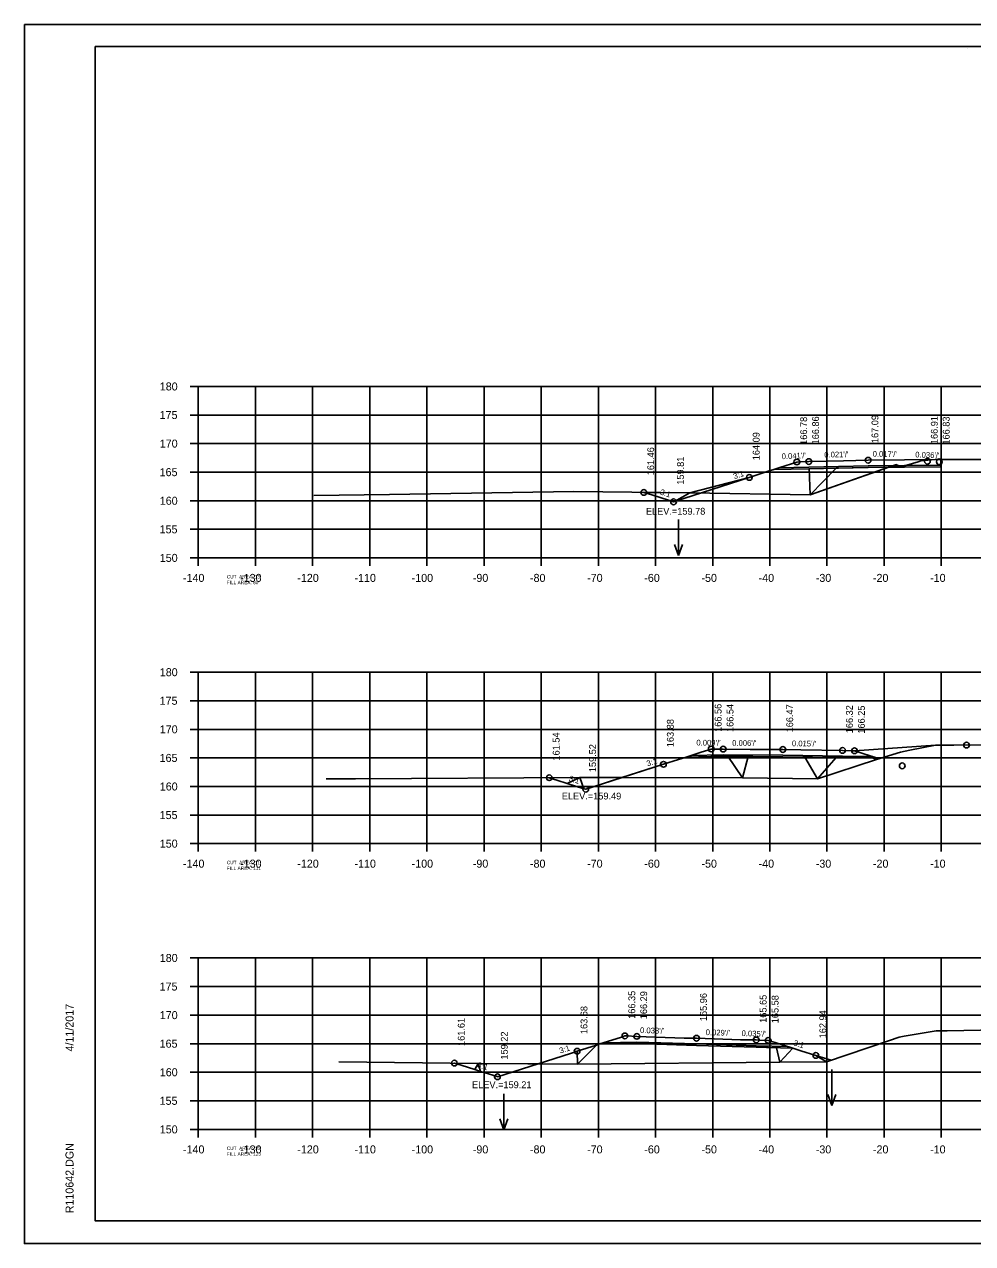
# Model space of a CAD drawing. Extents: x 1368503 to 1373085, y 379840 to 381833.
# Drawn here: x 1368502.7 to 1368668.5, y 381192.7 to 381406.1 of the extents above; entities that cross this region are included whole.
import ezdxf

# ---------------------------------------------------------------- set-up
doc = ezdxf.new("R2010")
doc.units = 0
for name, color, linetype in [('S_BRIDGE', 7, 'Continuous'), ('S_EDGE_PAVEMENT', 7, 'Continuous'), ('S_GRAVEL_ROAD', 7, 'Continuous'), ('S_MISC_BOUNDARY', 7, 'Continuous'), ('S_OBSCURES', 7, 'Continuous'), ('S_PHOTO_CENTERS', 7, 'Continuous'), ('S_PHOTO_NOTES', 7, 'Continuous'), ('S_RDW_PT_SYM', 7, 'Continuous'), ('S_SHOULDER', 7, 'Continuous'), ('S_STREAM_ANNOT', 7, 'Continuous'), ('S_TRAILS', 7, 'Continuous'), ('S_TREE', 7, 'Continuous')]:
    doc.layers.add(name, color=color, linetype=linetype)

msp = doc.modelspace()

# ---------------------------------------------------------------- linework, layer by layer
at = {"layer": 'S_BRIDGE'}
for p, q in [((1368515.06, 381402.18), (1368831.24, 381402.18)), ((1368515.06, 381196.72), (1368515.06, 381402.18)), ((1368667.58, 381401.92), (1368667.58, 381401.92)), ((1368667.58, 381401.92), (1368667.58, 381401.92)), ((1368515.06, 381196.72), (1368515.06, 381196.72)), ((1368831.24, 381196.72), (1368515.06, 381196.72))]:
    msp.add_line(p, q, dxfattribs=at)
at = {"layer": 'S_EDGE_PAVEMENT'}
for p, q in [((1368531.66, 381342.72), (1368533.06, 381342.72)), ((1368533.06, 381312.72), (1368533.06, 381342.72)), ((1368531.66, 381337.72), (1368533.06, 381337.72)), ((1368531.66, 381332.72), (1368533.06, 381332.72)), ((1368531.66, 381327.72), (1368533.06, 381327.72)), ((1368531.66, 381322.72), (1368533.06, 381322.72)), ((1368531.66, 381317.72), (1368533.06, 381317.72)), ((1368531.66, 381312.72), (1368533.06, 381312.72)), ((1368533.06, 381312.72), (1368813.06, 381312.72)), ((1368533.06, 381311.32), (1368533.06, 381312.72)), ((1368543.06, 381311.32), (1368543.06, 381312.72)), ((1368553.06, 381311.32), (1368553.06, 381312.72)), ((1368563.06, 381311.32), (1368563.06, 381312.72)), ((1368573.06, 381311.32), (1368573.06, 381312.72)), ((1368583.06, 381311.32), (1368583.06, 381312.72)), ((1368593.06, 381311.32), (1368593.06, 381312.72)), ((1368603.06, 381311.32), (1368603.06, 381312.72)), ((1368613.06, 381311.32), (1368613.06, 381312.72)), ((1368623.06, 381311.32), (1368623.06, 381312.72)), ((1368633.06, 381311.32), (1368633.06, 381312.72)), ((1368643.06, 381311.32), (1368643.06, 381312.72)), ((1368653.06, 381311.32), (1368653.06, 381312.72)), ((1368663.06, 381311.32), (1368663.06, 381312.72)), ((1368531.66, 381292.72), (1368533.06, 381292.72)), ((1368533.06, 381262.72), (1368533.06, 381292.72)), ((1368531.66, 381287.72), (1368533.06, 381287.72)), ((1368531.66, 381282.72), (1368533.06, 381282.72)), ((1368531.66, 381277.72), (1368533.06, 381277.72)), ((1368531.66, 381272.72), (1368533.06, 381272.72)), ((1368531.66, 381267.72), (1368533.06, 381267.72)), ((1368531.66, 381262.72), (1368533.06, 381262.72)), ((1368533.06, 381262.72), (1368813.06, 381262.72)), ((1368533.06, 381261.32), (1368533.06, 381262.72)), ((1368543.06, 381261.32), (1368543.06, 381262.72)), ((1368553.06, 381261.32), (1368553.06, 381262.72)), ((1368563.06, 381261.32), (1368563.06, 381262.72)), ((1368573.06, 381261.32), (1368573.06, 381262.72)), ((1368583.06, 381261.32), (1368583.06, 381262.72)), ((1368593.06, 381261.32), (1368593.06, 381262.72)), ((1368603.06, 381261.32), (1368603.06, 381262.72)), ((1368613.06, 381261.32), (1368613.06, 381262.72)), ((1368623.06, 381261.32), (1368623.06, 381262.72)), ((1368633.06, 381261.32), (1368633.06, 381262.72)), ((1368643.06, 381261.32), (1368643.06, 381262.72)), ((1368653.06, 381261.32), (1368653.06, 381262.72)), ((1368663.06, 381261.32), (1368663.06, 381262.72)), ((1368531.66, 381242.72), (1368533.06, 381242.72)), ((1368533.06, 381212.72), (1368533.06, 381242.72)), ((1368531.66, 381237.72), (1368533.06, 381237.72)), ((1368531.66, 381232.72), (1368533.06, 381232.72)), ((1368531.66, 381227.72), (1368533.06, 381227.72)), ((1368531.66, 381222.72), (1368533.06, 381222.72)), ((1368531.66, 381217.72), (1368533.06, 381217.72)), ((1368531.66, 381212.72), (1368533.06, 381212.72)), ((1368533.06, 381212.72), (1368813.06, 381212.72)), ((1368533.06, 381211.32), (1368533.06, 381212.72)), ((1368543.06, 381211.32), (1368543.06, 381212.72)), ((1368553.06, 381211.32), (1368553.06, 381212.72)), ((1368563.06, 381211.32), (1368563.06, 381212.72)), ((1368573.06, 381211.32), (1368573.06, 381212.72)), ((1368583.06, 381211.32), (1368583.06, 381212.72)), ((1368593.06, 381211.32), (1368593.06, 381212.72)), ((1368603.06, 381211.32), (1368603.06, 381212.72)), ((1368613.06, 381211.32), (1368613.06, 381212.72)), ((1368623.06, 381211.32), (1368623.06, 381212.72)), ((1368633.06, 381211.32), (1368633.06, 381212.72)), ((1368643.06, 381211.32), (1368643.06, 381212.72)), ((1368653.06, 381211.32), (1368653.06, 381212.72)), ((1368663.06, 381211.32), (1368663.06, 381212.72))]:
    msp.add_line(p, q, dxfattribs=at)
at = {"layer": 'S_GRAVEL_ROAD'}
for p, q in [((1368617.09, 381319.42), (1368617.09, 381313.14)), ((1368617.09, 381313.14), (1368616.39, 381315.06)), ((1368617.09, 381313.14), (1368617.79, 381315.06)), ((1368643.92, 381223.18), (1368643.92, 381216.89)), ((1368586.51, 381218.93), (1368586.51, 381212.64)), ((1368643.92, 381216.89), (1368643.22, 381218.82)), ((1368643.92, 381216.89), (1368644.62, 381218.82)), ((1368586.51, 381212.64), (1368585.81, 381214.56)), ((1368586.51, 381212.64), (1368587.21, 381214.56))]:
    msp.add_line(p, q, dxfattribs=at)
at = {"layer": 'S_MISC_BOUNDARY'}
for points in [[(1368553.31, 381323.62), (1368566.5, 381323.8), (1368598.78, 381324.32), (1368619.08, 381324.08), (1368640.13, 381323.74), (1368655.06, 381329.03), (1368655.08, 381329.04), (1368655.08, 381329.04), (1368656.02, 381328.65), (1368659.01, 381329.55), (1368659.65, 381329.76), (1368660.06, 381329.78), (1368661.97, 381329.91), (1368668.52, 381329.92), (1368673.06, 381329.91)], [(1368555.43, 381274.05), (1368560.58, 381274.06), (1368599.85, 381274.29), (1368628.25, 381274.21), (1368641.39, 381274.09), (1368651.71, 381277.43), (1368655.92, 381278.75), (1368657.56, 381279.08), (1368662.06, 381279.93), (1368665.26, 381279.95), (1368672.95, 381280.01)], [(1368557.66, 381224.54), (1368582.06, 381224.28), (1368599.43, 381224.16), (1368634.8, 381224.5), (1368642.97, 381224.53), (1368653.8, 381228.24), (1368655.68, 381228.87), (1368656.56, 381229.02), (1368662.14, 381229.96), (1368664.11, 381229.98), (1368672.82, 381230.13)]]:
    msp.add_lwpolyline(points, dxfattribs=at)
at = {"layer": 'S_OBSCURES'}
for points in [[(1368662.97, 381329.92), (1368662.97, 381328.67), (1368650.25, 381328.56), (1368639.86, 381328.33), (1368633.77, 381328.2)], [(1368662.97, 381328.92), (1368656.62, 381328.86), (1368650.25, 381328.81), (1368639.86, 381328.58), (1368634.6, 381328.47)], [(1368647.88, 381278.97), (1368651.91, 381277.7), (1368645.79, 381277.79), (1368635.34, 381277.94), (1368624.9, 381278.01), (1368618.42, 381277.87)], [(1368651.08, 381277.96), (1368645.79, 381278.04), (1368635.34, 381278.19), (1368624.9, 381278.26), (1368619.26, 381278.14)], [(1368636.2, 381227.21), (1368630.69, 381227.37), (1368620.24, 381227.67), (1368609.79, 381228), (1368604, 381227.89)], [(1368637.07, 381226.94), (1368630.69, 381227.12), (1368620.24, 381227.42), (1368609.79, 381227.75), (1368603.16, 381227.62)]]:
    msp.add_lwpolyline(points, dxfattribs=at)
at = {"layer": 'S_PHOTO_CENTERS'}
for p, q in [((1368533.06, 381342.72), (1368813.06, 381342.72)), ((1368533.06, 381312.72), (1368533.06, 381342.72)), ((1368543.06, 381312.72), (1368543.06, 381342.72)), ((1368553.06, 381312.72), (1368553.06, 381342.72)), ((1368563.06, 381312.72), (1368563.06, 381342.72)), ((1368573.06, 381312.72), (1368573.06, 381342.72)), ((1368583.06, 381312.72), (1368583.06, 381342.72)), ((1368593.06, 381312.72), (1368593.06, 381342.72)), ((1368603.06, 381312.72), (1368603.06, 381342.72)), ((1368613.06, 381312.72), (1368613.06, 381342.72)), ((1368623.06, 381312.72), (1368623.06, 381342.72)), ((1368633.06, 381312.72), (1368633.06, 381342.72)), ((1368643.06, 381312.72), (1368643.06, 381342.72)), ((1368653.06, 381312.72), (1368653.06, 381342.72)), ((1368663.06, 381312.72), (1368663.06, 381342.72)), ((1368533.06, 381337.72), (1368813.06, 381337.72)), ((1368533.06, 381332.72), (1368813.06, 381332.72)), ((1368533.06, 381327.72), (1368813.06, 381327.72)), ((1368533.06, 381322.72), (1368813.06, 381322.72)), ((1368533.06, 381317.72), (1368813.06, 381317.72)), ((1368533.06, 381312.72), (1368813.06, 381312.72)), ((1368533.06, 381292.72), (1368813.06, 381292.72)), ((1368533.06, 381262.72), (1368533.06, 381292.72)), ((1368543.06, 381262.72), (1368543.06, 381292.72)), ((1368553.06, 381262.72), (1368553.06, 381292.72)), ((1368563.06, 381262.72), (1368563.06, 381292.72)), ((1368573.06, 381262.72), (1368573.06, 381292.72)), ((1368583.06, 381262.72), (1368583.06, 381292.72)), ((1368593.06, 381262.72), (1368593.06, 381292.72)), ((1368603.06, 381262.72), (1368603.06, 381292.72)), ((1368613.06, 381262.72), (1368613.06, 381292.72)), ((1368623.06, 381262.72), (1368623.06, 381292.72)), ((1368633.06, 381262.72), (1368633.06, 381292.72)), ((1368643.06, 381262.72), (1368643.06, 381292.72)), ((1368653.06, 381262.72), (1368653.06, 381292.72)), ((1368663.06, 381262.72), (1368663.06, 381292.72)), ((1368533.06, 381287.72), (1368813.06, 381287.72)), ((1368533.06, 381282.72), (1368813.06, 381282.72)), ((1368533.06, 381277.72), (1368813.06, 381277.72)), ((1368533.06, 381272.72), (1368813.06, 381272.72)), ((1368533.06, 381267.72), (1368813.06, 381267.72)), ((1368533.06, 381262.72), (1368813.06, 381262.72)), ((1368533.06, 381242.72), (1368813.06, 381242.72)), ((1368533.06, 381212.72), (1368533.06, 381242.72)), ((1368543.06, 381212.72), (1368543.06, 381242.72)), ((1368553.06, 381212.72), (1368553.06, 381242.72)), ((1368563.06, 381212.72), (1368563.06, 381242.72)), ((1368573.06, 381212.72), (1368573.06, 381242.72)), ((1368583.06, 381212.72), (1368583.06, 381242.72)), ((1368593.06, 381212.72), (1368593.06, 381242.72)), ((1368603.06, 381212.72), (1368603.06, 381242.72)), ((1368613.06, 381212.72), (1368613.06, 381242.72)), ((1368623.06, 381212.72), (1368623.06, 381242.72)), ((1368633.06, 381212.72), (1368633.06, 381242.72)), ((1368643.06, 381212.72), (1368643.06, 381242.72)), ((1368653.06, 381212.72), (1368653.06, 381242.72)), ((1368663.06, 381212.72), (1368663.06, 381242.72)), ((1368533.06, 381237.72), (1368813.06, 381237.72)), ((1368533.06, 381232.72), (1368813.06, 381232.72)), ((1368533.06, 381227.72), (1368813.06, 381227.72)), ((1368533.06, 381222.72), (1368813.06, 381222.72)), ((1368533.06, 381217.72), (1368813.06, 381217.72)), ((1368533.06, 381212.72), (1368813.06, 381212.72))]:
    msp.add_line(p, q, dxfattribs=at)
at = {"layer": 'S_PHOTO_NOTES'}
for p, q in [((1368502.66, 381406.07), (1368835.99, 381406.07)), ((1368502.66, 381192.74), (1368835.99, 381192.74))]:
    msp.add_line(p, q, dxfattribs=at)
for points in [[(1368502.65, 381406.07), (1368835.99, 381406.07), (1368835.99, 381192.74), (1368502.65, 381192.74)], [(1368748.98, 381402.18), (1368748.98, 381392.3), (1368784.71, 381392.3), (1368784.71, 381389.38), (1368807.91, 381389.38), (1368807.91, 381365.05), (1368831.24, 381365.05), (1368831.24, 381196.72), (1368515.06, 381196.72), (1368515.06, 381402.18)], [(1368619.08, 381324.08), (1368640.13, 381323.74), (1368639.92, 381328.33), (1368639.86, 381328.33), (1368633.77, 381328.2), (1368632.74, 381327.87), (1368629.47, 381326.81)], [(1368640.13, 381323.74), (1368653.81, 381328.59), (1368650.25, 381328.56), (1368644.69, 381328.44)], [(1368653.81, 381328.59), (1368655.06, 381329.03), (1368655.08, 381329.04), (1368655.08, 381329.04), (1368656.02, 381328.65), (1368659.01, 381329.55), (1368659.65, 381329.76), (1368660.06, 381329.78), (1368661.97, 381329.91), (1368662.97, 381329.92), (1368662.97, 381328.67)], [(1368611.02, 381324.18), (1368619.08, 381324.08), (1368616.39, 381322.58), (1368616.23, 381322.53), (1368616.18, 381322.54), (1368615.51, 381322.76), (1368612.4, 381323.74)], [(1368607.19, 381274.27), (1368628.25, 381274.21), (1368625.73, 381278), (1368624.9, 381278.01), (1368618.42, 381277.87), (1368617.08, 381277.44), (1368614.45, 381276.6)], [(1368628.25, 381274.21), (1368641.39, 381274.09), (1368639.21, 381277.88), (1368635.34, 381277.94), (1368629.29, 381277.98)], [(1368641.39, 381274.09), (1368651.71, 381277.43), (1368651.01, 381277.71), (1368645.79, 381277.79), (1368644.69, 381277.8)], [(1368594.48, 381274.26), (1368599.85, 381274.29), (1368597.63, 381273.25), (1368595.82, 381273.83)], [(1368599.85, 381274.29), (1368607.19, 381274.27), (1368601.83, 381272.55), (1368600.85, 381272.23), (1368600.54, 381272.33)], [(1368592.51, 381224.21), (1368599.43, 381224.16), (1368599.35, 381226.4), (1368598.18, 381226.02)], [(1368599.43, 381224.16), (1368634.8, 381224.5), (1368634.2, 381227.02), (1368630.69, 381227.12), (1368620.24, 381227.42), (1368609.79, 381227.75), (1368603.16, 381227.62), (1368602.72, 381227.48)], [(1368634.8, 381224.5), (1368642.97, 381224.53), (1368641.13, 381225.66), (1368638.48, 381226.49), (1368637.07, 381226.94)], [(1368577.87, 381224.32), (1368582.06, 381224.28), (1368581.46, 381223.19), (1368579.05, 381223.95)], [(1368582.06, 381224.28), (1368592.51, 381224.21), (1368585.41, 381221.94), (1368585.36, 381221.96), (1368583.84, 381222.43), (1368582.42, 381222.88)]]:
    msp.add_lwpolyline(points, close=True, dxfattribs=at)
for centre in [(1368650.25, 381329.81), (1368637.78, 381329.5), (1368639.86, 381329.58), (1368660.63, 381329.63), (1368662.71, 381329.55), (1368629.47, 381326.81), (1368611.02, 381324.18), (1368616.23, 381322.53), (1368622.81, 381279.28), (1368624.9, 381279.26), (1368635.34, 381279.19), (1368645.79, 381279.04), (1368647.88, 381278.97), (1368667.48, 381279.96), (1368614.45, 381276.6), (1368656.23, 381276.34), (1368594.48, 381274.26), (1368600.85, 381272.23), (1368607.71, 381229.07), (1368609.79, 381229), (1368620.24, 381228.67), (1368630.69, 381228.37), (1368632.78, 381228.3), (1368599.35, 381226.4), (1368641.13, 381225.66), (1368577.87, 381224.32), (1368585.41, 381221.94)]:
    msp.add_circle(centre, 0.5, dxfattribs=at)
at = {"layer": 'S_STREAM_ANNOT'}
for points in [[(1368611.02, 381324.18), (1368612.4, 381323.74), (1368615.51, 381322.76), (1368616.18, 381322.54), (1368616.23, 381322.53), (1368616.39, 381322.58), (1368629.47, 381326.81), (1368632.74, 381327.87), (1368633.77, 381328.2), (1368634.83, 381328.55), (1368637.78, 381329.5), (1368638.43, 381329.52), (1368639.86, 381329.58), (1368645.93, 381329.71), (1368650.25, 381329.81), (1368662.97, 381329.92)], [(1368594.48, 381274.26), (1368595.82, 381273.83), (1368597.63, 381273.25), (1368600.54, 381272.33), (1368600.85, 381272.23), (1368601.83, 381272.55), (1368614.45, 381276.6), (1368617.08, 381277.44), (1368618.42, 381277.87), (1368621.07, 381278.72), (1368622.81, 381279.28), (1368623.74, 381279.28), (1368624.9, 381279.26), (1368629.62, 381279.19), (1368635.34, 381279.19), (1368638.48, 381279.14), (1368645.79, 381279.04), (1368647.57, 381278.98), (1368647.88, 381278.97), (1368662.06, 381279.93)], [(1368577.87, 381224.32), (1368579.05, 381223.95), (1368581.46, 381223.19), (1368582.42, 381222.88), (1368583.84, 381222.43), (1368585.36, 381221.96), (1368585.41, 381221.94), (1368598.18, 381226.02), (1368599.35, 381226.4), (1368602.72, 381227.48), (1368603.16, 381227.62), (1368607.09, 381228.87), (1368607.71, 381229.07), (1368608.01, 381229.07), (1368609.79, 381229), (1368618.09, 381228.71), (1368620.24, 381228.67), (1368627.92, 381228.41), (1368630.69, 381228.37), (1368631.28, 381228.35), (1368632.78, 381228.3), (1368633.99, 381227.91), (1368637.07, 381226.94), (1368638.48, 381226.49), (1368641.13, 381225.66), (1368643.8, 381224.82)]]:
    msp.add_lwpolyline(points, dxfattribs=at)
at = {"layer": 'S_TREE'}
for p, q in [((1368650.25, 381329.81), (1368662.97, 381329.92)), ((1368662.97, 381328.67), (1368662.97, 381329.92)), ((1368647.88, 381278.97), (1368662.06, 381279.93))]:
    msp.add_line(p, q, dxfattribs=at)

# ---------------------------------------------------------------- texts
at = {"layer": 'S_BRIDGE'}
for s, p in [('4/11/2017', (1368511.25, 381226.36)), ('R110642.DGN', (1368511.25, 381198.04))]:
    msp.add_text(s, height=1.4, rotation=90, dxfattribs=at).set_placement(p)
at = {"layer": 'S_GRAVEL_ROAD'}
for s, p in [('ELEV.=159.78', (1368611.38, 381320.28)), ('ELEV.=159.49', (1368596.67, 381270.45)), ('ELEV.=159.21', (1368580.97, 381219.93))]:
    msp.add_text(s, height=1.2, dxfattribs=at).set_placement(p)
at = {"layer": 'S_RDW_PT_SYM'}
for s, rotation, p in [("0.041'/'", 2.3339, (1368635.15, 381329.99)), ("0.021'/'", 1.2291, (1368642.59, 381330.27)), ("0.017'/'", 359.0186, (1368651.04, 381330.43)), ("0.036'/'", 357.9137, (1368658.48, 381330.31)), ('3:1', 17.9124, (1368626.85, 381326.49)), ('3:1', 342.465, (1368613.77, 381323.83)), ("0.009'/'", 359.4799, (1368620.21, 381279.9)), ("0.006'/'", 359.6294, (1368626.47, 381279.85)), ("0.015'/'", 359.1521, (1368636.92, 381279.77)), ('3:1', 17.787, (1368611.68, 381276.23)), ('3:1', 342.3854, (1368597.82, 381273.72)), ("0.033'/'", 358.1842, (1368610.34, 381229.59)), ("0.029'/'", 358.321, (1368621.83, 381229.23)), ("0.035'/'", 358.0005, (1368628.1, 381229.06)), ('3:1', 342.4782, (1368637.11, 381227.45)), ('3:1', 17.7481, (1368596.41, 381225.98)), ('3:1', 342.4389, (1368581.79, 381223.61))]:
    msp.add_text(s, height=1, rotation=rotation, dxfattribs=at).set_placement(p)
at = {"layer": 'S_SHOULDER'}
for s, p in [('166.78', (1368639.58, 381332.5)), ('166.86', (1368641.66, 381332.58)), ('167.09', (1368652.05, 381332.81)), ('166.91', (1368662.43, 381332.63)), ('166.83', (1368664.51, 381332.55)), ('164.09', (1368631.27, 381329.81)), ('161.46', (1368612.82, 381327.18)), ('159.81', (1368618.03, 381325.53)), ('166.56', (1368624.61, 381282.28)), ('166.54', (1368626.7, 381282.26)), ('166.47', (1368637.14, 381282.19)), ('166.32', (1368647.59, 381282.04)), ('166.25', (1368649.68, 381281.97)), ('163.88', (1368616.25, 381279.6)), ('161.54', (1368596.28, 381277.26)), ('159.52', (1368602.65, 381275.23)), ('166.35', (1368609.51, 381232.07)), ('166.29', (1368611.59, 381232)), ('165.96', (1368622.04, 381231.67)), ('165.65', (1368632.49, 381231.37)), ('165.58', (1368634.58, 381231.3)), ('163.68', (1368601.15, 381229.4)), ('162.94', (1368642.93, 381228.66)), ('161.61', (1368579.67, 381227.32)), ('159.22', (1368587.21, 381224.94))]:
    msp.add_text(s, height=1.2, rotation=90, dxfattribs=at).set_placement(p)
at = {"layer": 'S_TRAILS'}
for s, height, p in [('180', 1.4, (1368526.34, 381342.02)), ('175', 1.4, (1368526.31, 381337.02)), ('170', 1.4, (1368526.34, 381332.02)), ('165', 1.4, (1368526.31, 381327.02)), ('160', 1.4, (1368526.34, 381322.02)), ('155', 1.4, (1368526.31, 381317.02)), ('150', 1.4, (1368526.34, 381312.02)), ('-140', 1.4, (1368530.4, 381308.52)), ('CUT  AREA: 13', 0.6, (1368538.06, 381309.12)), ('-130', 1.4, (1368540.4, 381308.52)), ('-120', 1.4, (1368550.4, 381308.52)), ('-110', 1.4, (1368560.4, 381308.52)), ('-100', 1.4, (1368570.4, 381308.52)), ('-90', 1.4, (1368581.1, 381308.52)), ('-80', 1.4, (1368591.1, 381308.52)), ('-70', 1.4, (1368601.1, 381308.52)), ('-60', 1.4, (1368611.1, 381308.52)), ('-50', 1.4, (1368621.1, 381308.52)), ('-40', 1.4, (1368631.1, 381308.52)), ('-30', 1.4, (1368641.1, 381308.52)), ('-20', 1.4, (1368651.1, 381308.52)), ('-10', 1.4, (1368661.1, 381308.52)), ('FILL AREA: 80', 0.6, (1368538.06, 381308.12)), ('180', 1.4, (1368526.34, 381292.02)), ('175', 1.4, (1368526.31, 381287.02)), ('170', 1.4, (1368526.34, 381282.02)), ('165', 1.4, (1368526.31, 381277.02)), ('160', 1.4, (1368526.34, 381272.02)), ('155', 1.4, (1368526.31, 381267.02)), ('150', 1.4, (1368526.34, 381262.02)), ('-140', 1.4, (1368530.4, 381258.52)), ('-130', 1.4, (1368540.4, 381258.52)), ('-120', 1.4, (1368550.4, 381258.52)), ('-110', 1.4, (1368560.4, 381258.52)), ('-100', 1.4, (1368570.4, 381258.52)), ('-90', 1.4, (1368581.1, 381258.52)), ('-80', 1.4, (1368591.1, 381258.52)), ('-70', 1.4, (1368601.1, 381258.52)), ('-60', 1.4, (1368611.1, 381258.52)), ('-50', 1.4, (1368621.1, 381258.52)), ('-40', 1.4, (1368631.1, 381258.52)), ('-30', 1.4, (1368641.1, 381258.52)), ('-20', 1.4, (1368651.1, 381258.52)), ('-10', 1.4, (1368661.1, 381258.52)), ('CUT  AREA: 11', 0.6, (1368538.06, 381259.12)), ('FILL AREA: 111', 0.6, (1368538.06, 381258.12)), ('180', 1.4, (1368526.34, 381242.02)), ('175', 1.4, (1368526.31, 381237.02)), ('170', 1.4, (1368526.34, 381232.02)), ('165', 1.4, (1368526.31, 381227.02)), ('160', 1.4, (1368526.34, 381222.02)), ('155', 1.4, (1368526.31, 381217.02)), ('150', 1.4, (1368526.34, 381212.02)), ('-140', 1.4, (1368530.4, 381208.52)), ('CUT  AREA: 16', 0.6, (1368538.06, 381209.12)), ('FILL AREA: 123', 0.6, (1368538.06, 381208.12)), ('-130', 1.4, (1368540.4, 381208.52)), ('-120', 1.4, (1368550.4, 381208.52)), ('-110', 1.4, (1368560.4, 381208.52)), ('-100', 1.4, (1368570.4, 381208.52)), ('-90', 1.4, (1368581.1, 381208.52)), ('-80', 1.4, (1368591.1, 381208.52)), ('-70', 1.4, (1368601.1, 381208.52)), ('-60', 1.4, (1368611.1, 381208.52)), ('-50', 1.4, (1368621.1, 381208.52)), ('-40', 1.4, (1368631.1, 381208.52)), ('-30', 1.4, (1368641.1, 381208.52)), ('-20', 1.4, (1368651.1, 381208.52)), ('-10', 1.4, (1368661.1, 381208.52))]:
    msp.add_text(s, height=height, dxfattribs=at).set_placement(p)

doc.saveas('drawing.dxf')
